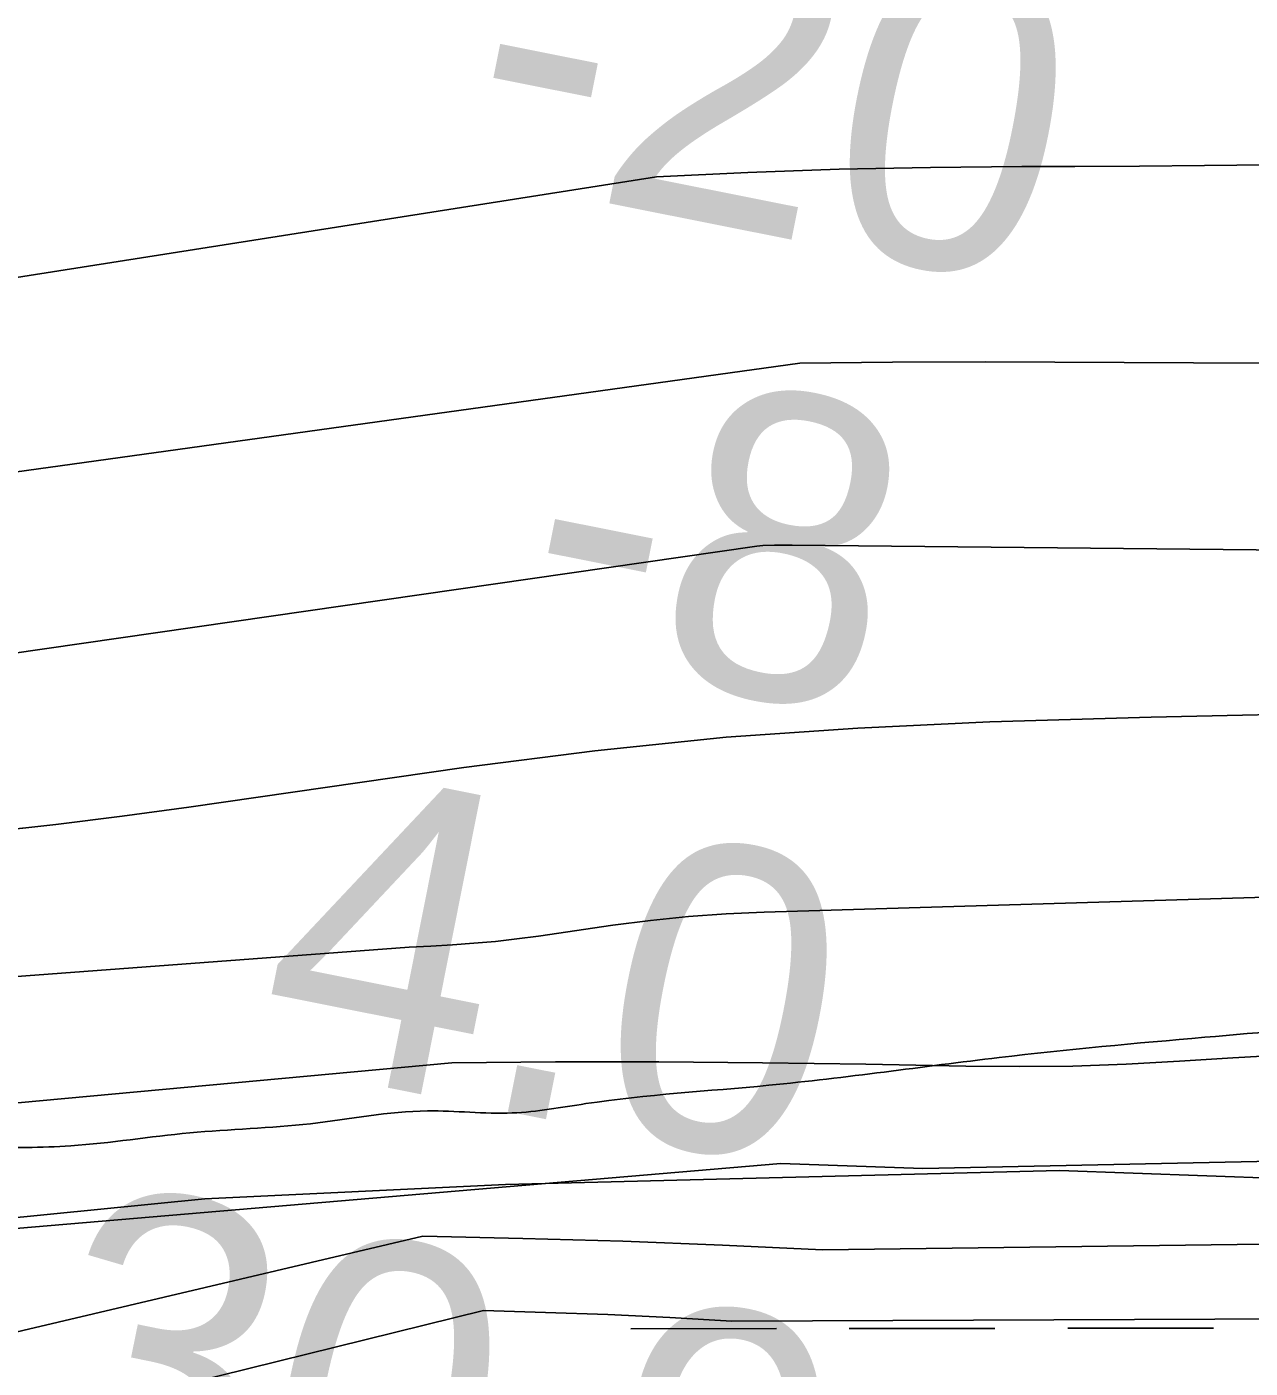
# Model space of a CAD drawing. Extents: x 3297753 to 3335611, y 652252 to 677623.
# Drawn here: x 3326593.1 to 3326861.9, y 670052.7 to 670347.3 of the extents above; entities that cross this region are included whole.
import ezdxf

# ---------------------------------------------------------------- set-up
doc = ezdxf.new("R2010")
doc.units = 0
for name, color, linetype in [('V-RIVR-EDGE', 7, 'Continuous'), ('V-RIVR-RANG', 7, 'Continuous'), ('V-SITE-VEGE', 7, 'Continuous'), ('V-TOPO-DPTH', 7, 'Continuous'), ('V-TOPO-MINR', 7, 'Continuous'), ('V-TOPO-WATR', 7, 'Continuous'), ('V-WETL-SWMP', 7, 'Continuous')]:
    doc.layers.add(name, color=color, linetype=linetype)

msp = doc.modelspace()

# ---------------------------------------------------------------- linework, layer by layer
at = {"layer": 'V-RIVR-EDGE'}
msp.add_spline([(3326368.18, 670095.04), (3326395.54, 670097.04), (3326415.44, 670096.58), (3326431.61, 670100.68), (3326451.1, 670102.71), (3326471, 670105.14), (3326496.29, 670106.74), (3326510.38, 670105.88), (3326534.82, 670103.74), (3326563.42, 670101.6), (3326583.31, 670101.14), (3326602.79, 670101.5), (3326628.91, 670104.34), (3326655.45, 670106.35), (3326681.15, 670109.18), (3326699.8, 670108.72), (3326715.97, 670110.76), (3326756.19, 670114.8), (3326806.77, 670120.89), (3326851.96, 670125.34), (3326889.27, 670128.56), (3326919.54, 670131.8), (3326934.88, 670134.25), (3326955.2, 670138.76), (3326978, 670142.44), (3326992.92, 670141.99), (3327014.06, 670142.76), (3327042.66, 670140.62), (3327072.91, 670139.72), (3327094.88, 670138.42), (3327113.11, 670137.96), (3327139.64, 670137.89), (3327169.07, 670136.58)], degree=3, dxfattribs=at)
at = {"layer": 'V-SITE-VEGE'}
for p, q in [((3326698.31, 670093.04), (3326820.01, 670096.08)), ((3326820.01, 670096.08), (3326917.83, 670092.51)), ((3326632.24, 670089.88), (3326698.31, 670093.04)), ((3326572.25, 670083.87), (3326632.24, 670089.88))]:
    msp.add_line(p, q, dxfattribs=at)
at = {"layer": 'V-TOPO-DPTH'}
for points in [[(3324924.58, 670108.6), (3325522.11, 670158.02), (3325722.44, 670158.06), (3325737.62, 670158.08), (3326731.49, 670314.31), (3326751.54, 670315.25), (3326771.6, 670315.99), (3326791.66, 670316.4), (3326811.74, 670316.59), (3326823.41, 670316.61), (3326837.65, 670316.68), (3326851.89, 670316.79), (3326866.13, 670316.99), (3326880.36, 670317.24), (3326894.6, 670317.64), (3326908.82, 670318.19), (3326923.04, 670318.96), (3326937.24, 670319.88), (3327164.22, 670336.39), (3327201.37, 670339.66)], [(3324924.58, 670108.6), (3325522.11, 670158.02), (3325722.44, 670158.06), (3325737.62, 670158.08), (3326731.49, 670314.31), (3326751.54, 670315.25), (3326771.6, 670315.99), (3326791.66, 670316.4), (3326811.74, 670316.59), (3326823.41, 670316.61), (3326837.65, 670316.68), (3326851.89, 670316.79), (3326866.13, 670316.99), (3326880.36, 670317.24), (3326894.6, 670317.64), (3326908.82, 670318.19), (3326923.04, 670318.96), (3326937.24, 670319.88), (3327164.22, 670336.39), (3327201.37, 670339.66)], [(3327186.33, 670229.38), (3327074.46, 670230.29), (3326761.27, 670233.42), (3326760.62, 670233.43), (3326759.33, 670233.45), (3326757.4, 670233.46), (3326754.82, 670233.36), (3326753.54, 670233.22), (3326547.64, 670203.54), (3326525.27, 670200.41), (3325815.36, 670121.28)], [(3327186.33, 670229.38), (3327074.46, 670230.29), (3326761.27, 670233.42), (3326760.62, 670233.43), (3326759.33, 670233.45), (3326757.4, 670233.46), (3326754.82, 670233.36), (3326753.54, 670233.22), (3326547.64, 670203.54), (3326525.27, 670200.41), (3325815.36, 670121.28)], [(3325811.3, 670080.44), (3326677.17, 670145.1), (3326681.91, 670145.35), (3326686.65, 670145.63), (3326691.38, 670145.98), (3326696.11, 670146.41), (3326700.82, 670146.95), (3326705.53, 670147.57), (3326721.92, 670149.94), (3326730.2, 670150.99), (3326738.51, 670151.85), (3326746.83, 670152.43), (3326755.17, 670152.83), (3326924.25, 670157.9), (3327017.13, 670159.68), (3327110, 670160.1), (3327202.87, 670158.5)], [(3327202.87, 670158.5), (3327110, 670160.1), (3327017.13, 670159.68), (3326924.25, 670157.9), (3326755.17, 670152.83), (3326746.83, 670152.43), (3326738.51, 670151.85), (3326730.2, 670150.99), (3326721.92, 670149.94), (3326705.53, 670147.57), (3326700.82, 670146.95), (3326696.11, 670146.41), (3326691.38, 670145.98), (3326686.65, 670145.63), (3326681.91, 670145.35), (3326677.17, 670145.1), (3325811.3, 670080.44)], [(3324881.09, 669979.41), (3325633.92, 670005), (3325640.06, 670006.7), (3325646.26, 670008.07), (3325652.55, 670008.93), (3325658.9, 670009.45), (3325711.23, 670011.6), (3325722.68, 670011.99), (3325734.14, 670012.29), (3325745.59, 670012.45), (3325757.05, 670012.51), (3326758.84, 670097.59), (3326789.98, 670096.51), (3327422.81, 670109.76)]]:
    msp.add_lwpolyline(points, dxfattribs=at)
at = {"layer": 'V-TOPO-MINR'}
for points in [[(3324924.58, 670108.6), (3325522.11, 670158.02), (3325722.44, 670158.06), (3325737.62, 670158.08), (3326731.49, 670314.31), (3326751.54, 670315.25), (3326771.6, 670315.99), (3326791.66, 670316.4), (3326811.74, 670316.59), (3326823.41, 670316.61), (3326837.65, 670316.68), (3326851.89, 670316.79), (3326866.13, 670316.99), (3326880.36, 670317.24), (3326894.6, 670317.64), (3326908.82, 670318.19), (3326923.04, 670318.96), (3326937.24, 670319.88), (3327164.22, 670336.39), (3327201.37, 670339.66)], [(3324899.61, 670085.06), (3325388.76, 670125.36), (3325421.05, 670129.05), (3325453.36, 670132.62), (3325485.71, 670135.59), (3325518.09, 670137.86), (3325550.53, 670139.07), (3325583, 670139.58), (3325701.03, 670139.5), (3325725.61, 670139.5), (3325750.18, 670139.54), (3325774.75, 670139.61), (3325799.32, 670139.71), (3326763, 670273.39), (3326783.37, 670273.66), (3326803.75, 670273.72), (3326956.05, 670272.96), (3327015.53, 670272.81), (3327075.02, 670272.85), (3327134.5, 670273.19), (3327193.98, 670273.73)], [(3325815.36, 670121.28), (3326525.27, 670200.41), (3326547.64, 670203.54), (3326753.54, 670233.22), (3326754.82, 670233.36), (3326757.4, 670233.46), (3326759.33, 670233.45), (3326760.62, 670233.43), (3326761.27, 670233.42), (3327074.46, 670230.29), (3327186.33, 670229.38)], [(3325776.59, 670102.8), (3326540.75, 670166.64), (3326555.45, 670167.8), (3326570.15, 670169.04), (3326584.82, 670170.47), (3326599.48, 670172.06), (3326614.11, 670173.88), (3326628.72, 670175.87), (3326689.16, 670184.58), (3326717.94, 670188.24), (3326746.78, 670191.23), (3326775.71, 670193.25), (3326804.7, 670194.61), (3326840.18, 670195.68), (3326886.95, 670196.66), (3326933.72, 670197.1), (3326980.49, 670196.72), (3327027.26, 670195.78), (3327041.02, 670195.38), (3327094.67, 670193.85), (3327148.32, 670192.32), (3327201.97, 670190.82)], [(3324896.29, 669992.31), (3325572.86, 670029.35), (3325587.85, 670030.77), (3325686.15, 670037.38), (3325711.8, 670038.97), (3325737.46, 670040.38), (3325763.13, 670041.54), (3325788.81, 670042.51), (3325856.7, 670044.75), (3325880.59, 670045.52), (3326686.52, 670119.76), (3326709.26, 670119.92), (3326732, 670119.94), (3326754.75, 670119.75), (3326777.49, 670119.41), (3326799.49, 670118.97), (3326811.23, 670118.9), (3326822.96, 670119.02), (3326834.68, 670119.45), (3326846.4, 670120.08), (3326858.11, 670120.81), (3326869.83, 670121.48), (3326881.56, 670122.06), (3327432.85, 670126.78)], [(3324881.09, 669979.41), (3325633.92, 670005), (3325640.06, 670006.7), (3325646.26, 670008.07), (3325652.55, 670008.93), (3325658.9, 670009.45), (3325711.23, 670011.6), (3325722.68, 670011.99), (3325734.14, 670012.29), (3325745.59, 670012.45), (3325757.05, 670012.51), (3326758.84, 670097.59), (3326789.98, 670096.51), (3327422.81, 670109.76)], [(3325114.96, 669932.63), (3325683.14, 669866.35), (3325697.19, 669864.71), (3325711.23, 669863.09), (3325725.28, 669861.48), (3325739.33, 669859.88), (3326680.16, 670081.64), (3326702.11, 670081.18), (3326724.06, 670080.56), (3326746, 670079.68), (3326767.94, 670078.64), (3327366, 670086.35)], [(3325308.61, 669888.15), (3325395.77, 669878.35), (3325660.29, 669845.5), (3325684.1, 669842.53), (3325707.92, 669839.56), (3325731.73, 669836.57), (3325755.55, 669833.58), (3326693.49, 670065.3), (3326707.13, 670064.91), (3326720.78, 670064.42), (3326734.41, 670063.76), (3326748.05, 670062.99), (3327508.89, 670066.16)]]:
    msp.add_lwpolyline(points, dxfattribs=at)
at = {"layer": 'V-TOPO-WATR'}
msp.add_lwpolyline([(3325811.3, 670080.44), (3326677.17, 670145.1), (3326681.91, 670145.35), (3326686.65, 670145.63), (3326691.38, 670145.98), (3326696.11, 670146.41), (3326700.82, 670146.95), (3326705.53, 670147.57), (3326721.92, 670149.94), (3326730.2, 670150.99), (3326738.51, 670151.85), (3326746.83, 670152.43), (3326755.17, 670152.83), (3326924.25, 670157.9), (3327017.13, 670159.68), (3327110, 670160.1), (3327202.87, 670158.5)], dxfattribs=at)
at = {"layer": 'V-WETL-SWMP'}
for p, q in [((3326698.31, 670093.03), (3326820.01, 670096.08)), ((3326820.01, 670096.08), (3326917.82, 670092.51)), ((3326632.24, 670089.88), (3326698.31, 670093.03)), ((3326572.25, 670083.87), (3326632.24, 670089.88)), ((3326725.85, 670061.32), (3326757.85, 670061.35)), ((3326773.85, 670061.37), (3326805.85, 670061.4)), ((3326821.85, 670061.42), (3326853.85, 670061.45))]:
    msp.add_line(p, q, dxfattribs=at)

# ---------------------------------------------------------------- texts
at = {"layer": 'V-RIVR-RANG'}
for s, rotation, p in [('-20', 348.7381, (3326687.44, 670315.21)), ('-8', 348.7381, (3326699.49, 670210.85)), ('4.0', 348.7381, (3326641.95, 670120.34)), ('30.9', 348.4583, (3326592.12, 670028.89))]:
    msp.add_text(s, height=67, rotation=rotation, dxfattribs=at).set_placement(p)

doc.saveas('drawing.dxf')
